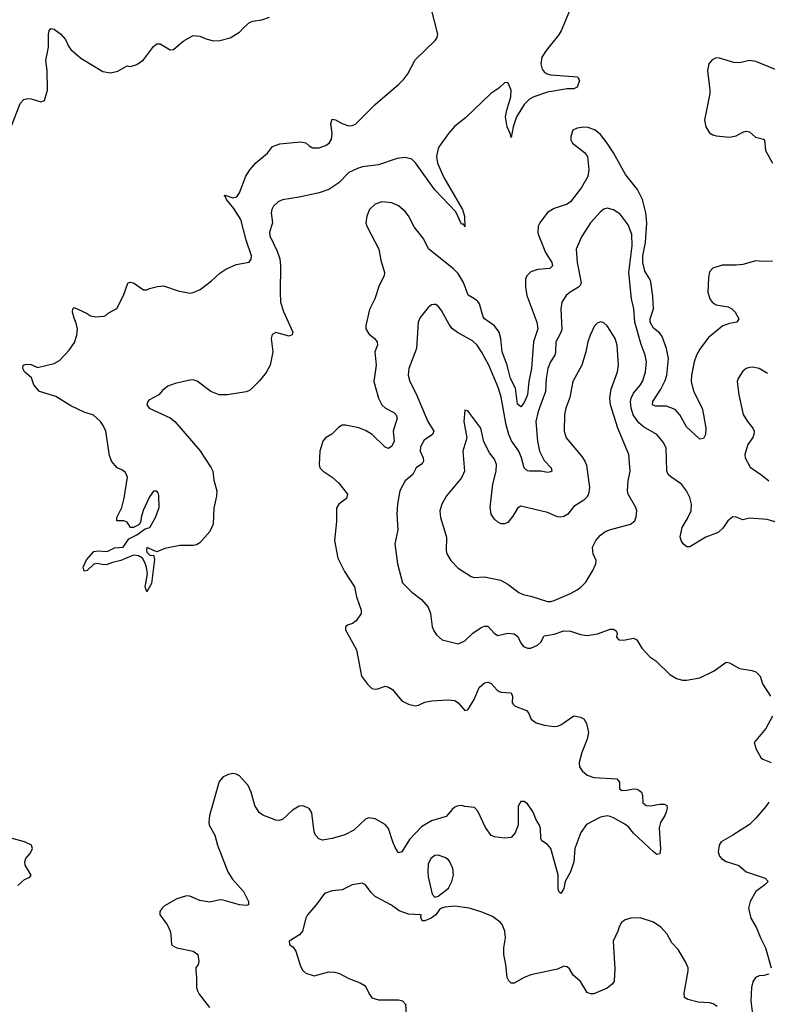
# Model space of a CAD drawing. Header units: inches. Extents: x 2057696 to 2160536, y 827480 to 1016834.
# Tile 342 of 422: x 2101421 to 2105938, y 981109 to 987057. Entities that reach past the tile are written whole.
import ezdxf

# ---------------------------------------------------------------- set-up
doc = ezdxf.new("R2010")
doc.units = ezdxf.units.IN
doc.header["$MEASUREMENT"] = 0
doc.layers.add('C1908', color=7, linetype='Continuous')

msp = doc.modelspace()

# ---------------------------------------------------------------- linework, layer by layer
at = {"layer": 'C1908', "color": 5}
for points, elevation in [([(2104750, 987124.9), (2104692.3, 986990), (2104676.9, 986963.1), (2104601.6, 986870), (2104576, 986830), (2104569.6, 986789.6), (2104578.4, 986758.4), (2104590, 986741.8), (2104609, 986729), (2104630, 986724.2), (2104791.4, 986711.4), (2104804.1, 986690), (2104790.1, 986649.9), (2104770, 986639.4), (2104730, 986638.8), (2104610, 986619.7), (2104528.7, 986591.3), (2104502.6, 986577.4), (2104470, 986543.7), (2104424.1, 986470), (2104403.5, 986410), (2104390, 986345.2), (2104384.4, 986370), (2104365.8, 986410), (2104357.1, 986470), (2104364.3, 986510), (2104389.4, 986590), (2104391.2, 986630), (2104373.6, 986673.6), (2104370, 986677.3), (2104350, 986675.3), (2104316.4, 986643.6), (2104268.1, 986610), (2104115.6, 986464.4), (2104049.2, 986410.8), (2104013.1, 986370), (2103956.2, 986290), (2103947, 986270), (2103940.4, 986230), (2103946.5, 986190), (2103983.8, 986103.8), (2104096.6, 985910), (2104108.7, 985870), (2104110, 985806), (2104102, 985822), (2104090, 985820.9), (2104056, 985896), (2103930, 986029.4), (2103812.9, 986192.9), (2103790, 986213.3), (2103750, 986224.3), (2103701.9, 986218.1), (2103590, 986180.1), (2103493.2, 986166.8), (2103461.7, 986158.3), (2103410, 986132.8), (2103350, 986070.9), (2103290, 986031.1), (2103230, 986011.3), (2103110, 985984.1), (2103010, 985969), (2102983.8, 985956.2), (2102954.9, 985930), (2102944.5, 985910), (2102941, 985890), (2102949.3, 985830), (2102930, 985772.7), (2102932.3, 985750), (2102977.5, 985657.5), (2102992.4, 985612.4), (2102996.4, 985570), (2102994.5, 985410), (2102998.1, 985350), (2103014.6, 985294.6), (2103072, 985170), (2103067.5, 985152.5), (2103050, 985144.5), (2102970, 985167.4), (2102945.9, 985154.1), (2102941, 985130), (2102950.9, 985050), (2102935, 984970), (2102910, 984926), (2102870, 984875.3), (2102830, 984834), (2102810, 984817.2), (2102790, 984807.7), (2102678, 984790), (2102626, 984790), (2102577.3, 984810), (2102493.4, 984873.4), (2102470, 984880.4), (2102450, 984879.9), (2102361.2, 984858.8), (2102317.5, 984842.5), (2102284.2, 984815.8), (2102261.5, 984790), (2102202.6, 984757.4), (2102193.5, 984746.5), (2102190.2, 984730), (2102204.7, 984710), (2102331.5, 984651.5), (2102359.8, 984630), (2102510, 984454.4), (2102578.6, 984350), (2102587.5, 984330), (2102595.3, 984275.3), (2102611.9, 984210), (2102610, 984179.3), (2102593.7, 984106.3), (2102590, 984009.7), (2102570, 983964.9), (2102510, 983897), (2102490, 983885.3), (2102470, 983881.3), (2102390, 983879.6), (2102297.7, 983862.3), (2102250, 983841.2), (2102190, 983868), (2102186.7, 983850), (2102190, 983841), (2102210, 983820.7), (2102230, 983821), (2102236.3, 983796.3), (2102217.4, 983650), (2102190, 983601.2), (2102179.6, 983630), (2102192.7, 983710), (2102187.1, 983750), (2102178.4, 983778.4), (2102164.1, 983804.1), (2102138.3, 983818.3), (2102110, 983821.7), (2102032.7, 983790), (2101981.8, 983778.2), (2101950, 983765.3), (2101930, 983763.1), (2101890, 983771), (2101870, 983767.8), (2101830, 983729.2), (2101810, 983726), (2101805.6, 983750), (2101825.6, 983794.4), (2101870, 983844.9), (2101891.4, 983848.6), (2101950, 983844.9), (2101994.5, 983865.5), (2102046, 983870), (2102080.2, 983919.8), (2102130, 983944.9), (2102179.5, 983980.5), (2102208.7, 983990), (2102241.2, 984050), (2102264, 984110), (2102263.1, 984183.1), (2102258, 984198), (2102250, 984208), (2102230, 984208), (2102205.2, 984174.8), (2102167.9, 984092.1), (2102154.8, 984050), (2102153.7, 984026.3), (2102146, 984010), (2102137.1, 984002.9), (2102110, 983989.3), (2102090, 983988.7), (2102070, 984022), (2102050, 984029), (2102008, 984030), (2102008, 984050), (2102039, 984110), (2102053.2, 984166.8), (2102073.6, 984293.6), (2102060.4, 984320.4), (2102038, 984338), (2102010, 984348.7), (2101975.3, 984390), (2101963.1, 984423.1), (2101942.7, 984570), (2101925.6, 984605.6), (2101909, 984630), (2101868.2, 984668.2), (2101810, 984686), (2101730, 984724.4), (2101640.4, 984780.4), (2101542, 984810), (2101507, 984850), (2101493.2, 984893.2), (2101449.6, 984930), (2101440.9, 984950), (2101442.7, 984970), (2101463.3, 984976.7), (2101490, 984974), (2101530, 984954.8), (2101630, 984980.3), (2101662.4, 984997.6), (2101720.7, 985059.3), (2101753.2, 985106.8), (2101767.2, 985150), (2101769.8, 985190), (2101763.6, 985223.6), (2101750, 985254), (2101740.9, 985290), (2101742, 985310), (2101750, 985318), (2101824.1, 985284.1), (2101850, 985266.8), (2101882, 985262), (2101930, 985265.5), (2101942, 985270), (2101955.5, 985284.5), (2102008.7, 985311.3), (2102049, 985390), (2102075.3, 985464.7), (2102088.9, 985471.1), (2102110, 985466.8), (2102170, 985424.7), (2102190, 985424.7), (2102206.3, 985433.7), (2102254.5, 985445.5), (2102290, 985448.2), (2102378, 985418), (2102450, 985405.4), (2102470, 985409.4), (2102512.3, 985427.7), (2102579.9, 985480.1), (2102630, 985526.4), (2102666.8, 985550), (2102730, 985576.8), (2102808, 985592), (2102820.6, 985610), (2102821.2, 985630), (2102790, 985724.7), (2102757, 985850), (2102715.8, 985915.8), (2102671.3, 985970), (2102665.6, 985985.6), (2102656, 985990), (2102663.8, 985996.2), (2102710, 985981.1), (2102733.6, 985986.4), (2102750, 986011.4), (2102788.7, 986111.3), (2102811.1, 986150), (2102848.6, 986191.4), (2102918.5, 986250), (2102949, 986291), (2102992.4, 986307.6), (2103118.2, 986318.2), (2103150, 986311.8), (2103170, 986293.6), (2103190, 986283), (2103230, 986283.2), (2103270, 986296.1), (2103290.8, 986310), (2103306.1, 986333.9), (2103309.1, 986370), (2103301.8, 986430), (2103310, 986456.4), (2103330, 986452.4), (2103370, 986430.2), (2103410, 986416), (2103430, 986416.8), (2103450, 986425.2), (2103570, 986543.6), (2103712.9, 986667.1), (2103742.2, 986697.8), (2103766, 986730), (2103810, 986813.4), (2103931.8, 986930), (2103944.5, 986950), (2103947, 986970), (2103901.3, 987150)], 380), ([(2101370.7, 986409.3), (2101424.2, 986550), (2101445.7, 986574.3), (2101470, 986580.3), (2101490, 986579.5), (2101550, 986560.7), (2101571.9, 986568.1), (2101589.7, 986630.3), (2101587.2, 986750), (2101579.4, 986810), (2101594.9, 986890), (2101594.8, 986970), (2101600.5, 986990), (2101610, 987003.8), (2101630, 986998.7), (2101670.4, 986970), (2101697.4, 986937.4), (2101715.9, 986895.9), (2101730, 986876.4), (2101790, 986824.9), (2101923.6, 986743.6), (2101970, 986735.8), (2102014, 986746), (2102070, 986777.3), (2102090, 986774.8), (2102130, 986786), (2102170, 986814), (2102230, 986894.9), (2102250, 986910.4), (2102270, 986910.3), (2102330, 986873.7), (2102350, 986875.8), (2102410, 986926), (2102470, 986961.3), (2102510, 986956.4), (2102542, 986942), (2102590, 986929.1), (2102629.7, 986930.3), (2102694, 986946), (2102750, 986980.7), (2102775.6, 987010), (2102810, 987038.9), (2102830, 987046.7), (2102885.1, 987054.9), (2102930, 987071.8)], 420), ([(2106070, 986721.6), (2105870, 986804.2), (2105830, 986809.8), (2105770, 986796.4), (2105737, 986797), (2105650, 986824.2), (2105630, 986825.6), (2105605.2, 986814.8), (2105586, 986790), (2105576.4, 986750), (2105591.7, 986630), (2105590.3, 986610.3), (2105559.6, 986450), (2105567.7, 986410), (2105590, 986372.7), (2105610, 986360.3), (2105630, 986354.6), (2105710, 986346.7), (2105750, 986355.8), (2105790, 986377.4), (2105810, 986383.1), (2105830, 986379.5), (2105866.8, 986346.8), (2105915.4, 986335.4), (2105920.5, 986330), (2105927, 986267), (2105969.1, 986189.1)], 420), ([(2105970, 985598.5), (2105910, 985595.6), (2105870, 985600.3), (2105790, 985578), (2105750, 985573.3), (2105665.8, 985574.2), (2105610, 985555.6), (2105590, 985532.7), (2105582.7, 985497.3), (2105578.3, 985410), (2105590.4, 985370), (2105606, 985350), (2105630, 985334.9), (2105701.1, 985321.1), (2105724.4, 985310), (2105744.9, 985290), (2105766.7, 985250), (2105754.8, 985230), (2105710, 985222), (2105670, 985208.2), (2105582.3, 985137.7), (2105530, 985065.6), (2105510.1, 985029.9), (2105496.6, 984990), (2105480.1, 984910), (2105479.2, 984870), (2105493.1, 984813.1), (2105544.7, 984710), (2105553.8, 984670), (2105567.2, 984590), (2105564.4, 984550), (2105553.1, 984526.9), (2105530, 984523.6), (2105450, 984596.3), (2105410.5, 984670.5), (2105381.2, 984701.2), (2105330, 984722.2), (2105262.6, 984722.6), (2105245.1, 984730), (2105246.2, 984750), (2105296, 984824), (2105322.1, 984877.9), (2105331.2, 984910), (2105340.6, 985010), (2105329.4, 985070), (2105303.5, 985143.5), (2105290, 985163.1), (2105250, 985194), (2105231.5, 985230), (2105231.4, 985250), (2105249.9, 985310), (2105247.2, 985387.2), (2105233.9, 985473.9), (2105228.5, 985490), (2105198.2, 985538.2), (2105186.5, 985590), (2105187.3, 985630), (2105202.5, 985710), (2105210.8, 985830), (2105205.3, 985890), (2105183.6, 985970), (2105154.7, 986030), (2105081.3, 986121.3), (2105010, 986251.6), (2104970, 986311.5), (2104930, 986363.5), (2104898, 986390), (2104855.1, 986404.9), (2104830, 986408.3), (2104790, 986402), (2104763, 986390), (2104751.8, 986350), (2104751.8, 986330), (2104761.1, 986310), (2104834.2, 986254.2), (2104851.7, 986230), (2104859.8, 986150), (2104853.2, 986110), (2104816.4, 986043.6), (2104750, 985955.8), (2104730, 985942.2), (2104650, 985915.6), (2104610, 985891), (2104564.6, 985830), (2104554.9, 985810), (2104552.9, 985770), (2104559, 985750), (2104599.3, 985650), (2104636.2, 985590), (2104640.3, 985570), (2104625.4, 985554.6), (2104552.7, 985547.3), (2104510, 985533.5), (2104486, 985510), (2104477.7, 985490), (2104477.8, 985442.2), (2104485.5, 985390), (2104546.1, 985230), (2104552.4, 985190), (2104526.6, 985110), (2104514.7, 984950), (2104497.8, 984870), (2104490.1, 984790), (2104470, 984744.7), (2104450, 984718), (2104430, 984734.5), (2104417, 984830), (2104387.7, 984890), (2104367.4, 984970), (2104337.2, 985050), (2104328.8, 985130), (2104317.5, 985170), (2104290, 985207.5), (2104229.9, 985249.9), (2104221.4, 985261.4), (2104199.3, 985339.3), (2104190, 985353.5), (2104170, 985369.8), (2104131.7, 985391.7), (2104102.3, 985470), (2104070, 985523.9), (2104045.3, 985550), (2103891.5, 985671.5), (2103863.5, 985730), (2103805.8, 985805.8), (2103770, 985871.6), (2103750, 985897.6), (2103710, 985931.6), (2103670, 985951.2), (2103610, 985956.4), (2103570, 985943), (2103535.8, 985910), (2103518.9, 985870), (2103513.7, 985830), (2103518.7, 985810), (2103590.9, 985670.9), (2103603.4, 985603.4), (2103625.5, 985530), (2103623.6, 985510), (2103593.4, 985450), (2103567.2, 985370), (2103534.7, 985305.3), (2103513.1, 985210), (2103513.1, 985190), (2103530, 985158.7), (2103566, 985130), (2103580.8, 985110), (2103583.2, 985090), (2103566.7, 985050), (2103575.8, 984970), (2103561.1, 984870), (2103589.3, 984770), (2103610, 984729.1), (2103631.8, 984710), (2103682.9, 984682.9), (2103696.5, 984670), (2103702.4, 984650), (2103677.1, 984570), (2103684.7, 984510), (2103670, 984479.7), (2103650, 984465.7), (2103630, 984474.2), (2103550.7, 984550), (2103510, 984575.8), (2103470, 984591.4), (2103390, 984606.9), (2103370, 984606.3), (2103346.9, 984593.1), (2103307.2, 984552.8), (2103269.1, 984530.9), (2103252.2, 984510), (2103234, 984450), (2103230.5, 984370.5), (2103234, 984350), (2103254, 984330), (2103310, 984292.2), (2103350, 984257.6), (2103402, 984190), (2103396.1, 984163.9), (2103350.6, 984130), (2103334.9, 984105.1), (2103334.7, 984025.3), (2103324.4, 983910), (2103343.4, 983803.4), (2103383.4, 983723.4), (2103444.2, 983630), (2103455.8, 983570), (2103485.5, 983490), (2103484, 983470), (2103455.2, 983424.8), (2103432, 983410), (2103401.1, 983398.9), (2103390.7, 983389.3), (2103390.6, 983370), (2103457, 983250), (2103487.3, 983090), (2103522, 983042), (2103550, 983017.1), (2103570, 983012.4), (2103585.6, 983014.4), (2103630, 983030.4), (2103650, 983024.9), (2103674, 983010), (2103730, 982942.8), (2103770, 982922.8), (2103810, 982910.8), (2103830, 982914.8), (2103870, 982934.8), (2103910, 982942), (2104010, 982948), (2104050, 982944), (2104070, 982930.7), (2104110, 982884), (2104130, 982887.3), (2104167, 982950), (2104198.3, 983021.7), (2104229.2, 983050), (2104250, 983054.4), (2104270, 983046), (2104305.9, 983005.9), (2104318.6, 982998.6), (2104330, 982994.3), (2104390.2, 982990.2), (2104399.5, 982970), (2104397.6, 982930), (2104402, 982922), (2104414.8, 982910), (2104483.9, 982883.9), (2104495.5, 982870), (2104512.2, 982832.2), (2104541, 982810), (2104590, 982795.8), (2104650, 982786.7), (2104670, 982788.5), (2104690, 982797.1), (2104770, 982850.6), (2104810, 982843.8), (2104830, 982834), (2104845.4, 982805.4), (2104857.7, 982750), (2104849.1, 982710), (2104817.4, 982630), (2104801.6, 982570), (2104803.7, 982543.7), (2104818.9, 982518.9), (2104850, 982493.7), (2104890, 982479.5), (2105030, 982470.4), (2105044.9, 982450), (2105046, 982410), (2105060.9, 982400.9), (2105090, 982401.7), (2105130, 982410.2), (2105150, 982409.1), (2105162.8, 982402.8), (2105177.7, 982390), (2105184.7, 982370), (2105186.8, 982326.8), (2105206, 982310), (2105230, 982308.4), (2105290, 982318), (2105317.1, 982317.1), (2105331, 982310), (2105333.4, 982293.4), (2105326.7, 982270), (2105319.5, 982250), (2105293.1, 982206.9), (2105284.3, 982175.7), (2105292.2, 982047.8), (2105290, 982018), (2105270, 982014), (2105250, 982029.2), (2105130, 982142), (2105100, 982180), (2105077.3, 982197.3), (2105010, 982236), (2104990, 982242.6), (2104970, 982247.6), (2104930, 982239.7), (2104845.1, 982194.9), (2104812.4, 982147.6), (2104775.2, 982050), (2104770, 981969.3), (2104748.9, 981910), (2104717.6, 981850), (2104710, 981808.7), (2104690, 981777.2), (2104679.3, 981790), (2104674.5, 981810), (2104674.3, 981890), (2104629.8, 982049.8), (2104610, 982075.1), (2104576, 982096), (2104569.5, 982109.5), (2104568, 982170), (2104561.6, 982190), (2104542.3, 982222.3), (2104522.9, 982270), (2104490, 982319), (2104470, 982334), (2104450, 982333.2), (2104433.4, 982306.6), (2104432.2, 982190), (2104415.6, 982144.4), (2104390, 982116.2), (2104350, 982111.5), (2104290, 982119.5), (2104270, 982129.3), (2104236.6, 982176.6), (2104190, 982275.1), (2104170, 982298.4), (2104110, 982303.5), (2104090, 982309.7), (2104070, 982308), (2104050, 982298.7), (2104034.7, 982285.3), (2103997.5, 982242.5), (2103910, 982217.8), (2103850, 982180.3), (2103776.3, 982103.7), (2103730, 982029.5), (2103710, 982024.5), (2103690, 982056.2), (2103675.9, 982090), (2103650, 982171.6), (2103630, 982194.3), (2103570, 982229.7), (2103530, 982235.4), (2103510, 982226.9), (2103439.8, 982160.2), (2103386.6, 982133.4), (2103309.7, 982109.7), (2103250, 982101), (2103228.8, 982108.8), (2103208.3, 982130), (2103200.4, 982150), (2103185.6, 982265.6), (2103171.5, 982290), (2103158.4, 982298.4), (2103130, 982308), (2103110, 982306.6), (2103070, 982282), (2103010, 982224.5), (2102990, 982218.7), (2102970, 982221.5), (2102890, 982250.9), (2102868, 982268), (2102841.8, 982310), (2102819.2, 982390), (2102800.9, 982430), (2102748.9, 982488.9), (2102730, 982499.8), (2102710, 982502.7), (2102682.4, 982497.6), (2102650, 982482.4), (2102625.8, 982454.2), (2102567.9, 982250), (2102563.5, 982210), (2102566.7, 982190), (2102601.1, 982130), (2102617, 982070), (2102678.4, 981910), (2102705.9, 981865.9), (2102773.6, 981790), (2102803.8, 981730), (2102804.7, 981710), (2102790, 981706.3), (2102750, 981709.8), (2102650, 981738.7), (2102630, 981739.1), (2102570, 981725.1), (2102510, 981736.8), (2102450, 981761.7), (2102430, 981763.5), (2102370, 981745.6), (2102297.1, 981702.9), (2102281.6, 981690), (2102268, 981670), (2102267.7, 981650), (2102311.5, 981591.5), (2102330, 981551), (2102335.3, 981530), (2102337.7, 981470), (2102343.7, 981463.7), (2102370.6, 981450), (2102469.2, 981429.2), (2102498.4, 981410), (2102504.4, 981370), (2102499.3, 981350), (2102486, 981330), (2102484.9, 981310), (2102490.5, 981270), (2102490.5, 981210), (2102495.5, 981190), (2102505.5, 981170), (2102568.4, 981090)], 420), ([(2106030, 984009.6), (2105937.1, 984037.1), (2105830, 984046.3), (2105790, 984035.1), (2105750, 984051.8), (2105730, 984053.3), (2105700.5, 984030), (2105670, 983984.5), (2105640.7, 983959.3), (2105567.7, 983930), (2105470, 983871.8), (2105452, 983872), (2105429.3, 983890), (2105418, 983910), (2105412.3, 983932.3), (2105423.5, 983990), (2105456.8, 984043.2), (2105477.7, 984090), (2105481, 984130), (2105471, 984170), (2105449.8, 984210), (2105419.7, 984250), (2105354.6, 984294.6), (2105339.7, 984310), (2105332.1, 984332.1), (2105327.8, 984470), (2105310, 984504.7), (2105270, 984550.9), (2105190, 984596.8), (2105161.7, 984621.7), (2105128.8, 984668.8), (2105116.6, 984710), (2105112.2, 984750), (2105115.3, 984770), (2105130, 984800.2), (2105171.6, 984850), (2105185.9, 984874.1), (2105201.5, 984930), (2105207.9, 984990), (2105200.3, 985030), (2105175.4, 985095.4), (2105137.9, 985230), (2105131.6, 985310), (2105118.5, 985370), (2105102.5, 985530), (2105121.5, 985690), (2105119, 985759), (2105097.2, 985817.2), (2105050, 985881.1), (2105010, 985908.3), (2104970, 985917.7), (2104950, 985911.1), (2104930, 985896.9), (2104870, 985829.6), (2104815.4, 985744.6), (2104782.8, 985670), (2104790.2, 985590), (2104813.1, 985466.9), (2104807.2, 985450), (2104798.6, 985441.4), (2104747, 985410), (2104723.7, 985390), (2104696.9, 985350), (2104690.2, 985309.8), (2104696.1, 985183.9), (2104685.9, 985154.1), (2104660.9, 985110), (2104659.4, 985050), (2104654.6, 985030), (2104629.5, 984990), (2104612.6, 984950), (2104602.8, 984890), (2104598.3, 984810), (2104553.2, 984690), (2104539.6, 984630), (2104550.1, 984509.9), (2104562.5, 984450), (2104590, 984394.7), (2104633.4, 984350), (2104635.8, 984330), (2104630, 984324.7), (2104610, 984321.5), (2104569.2, 984329.2), (2104502, 984330), (2104490, 984332.3), (2104469.1, 984349.1), (2104453.4, 984410), (2104437.4, 984450), (2104393.3, 984513.3), (2104376.9, 984550), (2104360.3, 984610), (2104330, 984777), (2104313.7, 984830), (2104256.5, 984970), (2104211, 985051), (2104186.2, 985090), (2104156.8, 985116.8), (2104066.4, 985166.4), (2104035.6, 985190), (2104015.8, 985215.8), (2103970, 985299.3), (2103950, 985326.6), (2103935.2, 985335.2), (2103923.9, 985336.1), (2103910, 985333.6), (2103890, 985318), (2103841.6, 985258.4), (2103828.4, 985230), (2103819.6, 985070), (2103772.6, 984950), (2103768, 984910), (2103778.5, 984870), (2103816.6, 984796.6), (2103887.1, 984630), (2103923.6, 984570), (2103916, 984550), (2103864.3, 984515.7), (2103844, 984476), (2103841.9, 984450), (2103858.4, 984410), (2103861.8, 984390), (2103857.8, 984382.2), (2103848.8, 984371.2), (2103816, 984350), (2103797.3, 984310), (2103750.3, 984270), (2103717.7, 984210), (2103704.7, 984130), (2103700.7, 984070), (2103705.5, 983974.5), (2103688.5, 983890), (2103703.6, 983770), (2103734.6, 983654.6), (2103790, 983597.6), (2103850, 983554.9), (2103888.4, 983508.4), (2103904, 983470), (2103914.3, 983390), (2103924.5, 983364.5), (2103940.6, 983340.6), (2103974, 983310), (2104070, 983286.5), (2104110, 983304.6), (2104158.3, 983350), (2104210, 983384), (2104230, 983393.1), (2104250, 983394), (2104290, 983348.2), (2104310, 983337.6), (2104370, 983350.2), (2104410, 983347.2), (2104430.2, 983330.2), (2104448.9, 983290), (2104466.4, 983270), (2104490, 983259.5), (2104510, 983260.4), (2104550, 983278.4), (2104570, 983296.3), (2104590, 983333.7), (2104650, 983344.6), (2104710, 983364.9), (2104750, 983363.1), (2104810, 983342), (2104850, 983337), (2104912.5, 983347.5), (2104990, 983374), (2105010, 983374.4), (2105024.9, 983364.9), (2105030.7, 983349.3), (2105027.5, 983327.5), (2105042, 983310), (2105070, 983307.7), (2105130, 983320.5), (2105150, 983310.8), (2105181.1, 983261.1), (2105228.6, 983208.6), (2105264.1, 983184.1), (2105350, 983101), (2105390, 983076), (2105426.4, 983066.4), (2105450, 983066), (2105530, 983080.7), (2105617.5, 983122.5), (2105690, 983174.8), (2105710, 983170.6), (2105770, 983137.1), (2105845.8, 983125.8), (2105870, 983117.3), (2105896.3, 983090), (2105910, 983044.7), (2105957.3, 982970)], 440), ([(2105939.5, 984919.5), (2105890, 984949.6), (2105850, 984957.6), (2105830, 984956.2), (2105810, 984949.4), (2105790, 984932.7), (2105761.6, 984890), (2105755.5, 984870), (2105765.7, 984790), (2105792.5, 984672.5), (2105818.7, 984630), (2105851.7, 984590), (2105858.3, 984570), (2105857.4, 984550), (2105850, 984532.7), (2105821.6, 984490), (2105803, 984430), (2105804.9, 984410), (2105834.4, 984354.4), (2105905.5, 984305.5), (2105947.3, 984270)], 440), ([(2105970.8, 982850), (2105930, 982775.3), (2105858.8, 982690), (2105870.8, 982650), (2105899.8, 982599.8), (2105910.5, 982590.5), (2105961, 982570)], 440), ([(2105948.4, 982330), (2105930, 982304.5), (2105870, 982233.2), (2105830, 982194), (2105730.4, 982129.6), (2105658.8, 982090), (2105647.7, 982070), (2105642, 982030), (2105650, 982002.8), (2105660.7, 981990), (2105690, 981970.6), (2105767.1, 981947.1), (2105811, 981910), (2105926, 981870), (2105942.8, 981850), (2105924, 981830), (2105868.5, 981790), (2105834, 981730), (2105824.4, 981690), (2105838.7, 981630), (2105873.7, 981570), (2105896.4, 981510), (2105928.5, 981450), (2105961.3, 981330)], 440), ([(2101410, 981825.5), (2101450, 981863), (2101482.7, 981877.3), (2101491.6, 981888.4), (2101454.5, 981950), (2101452, 981970), (2101458, 981990), (2101482.7, 982017.3), (2101496.1, 982043.9), (2101498.4, 982050), (2101493.3, 982070), (2101449.6, 982090), (2101300.9, 982130)], 420), ([(2105636, 981096), (2105611.1, 981111.1), (2105590, 981117.6), (2105521.2, 981121.2), (2105458, 981138), (2105439, 981150), (2105435.5, 981175.5), (2105459.5, 981310), (2105459.5, 981330), (2105444.9, 981364.9), (2105400.1, 981440.1), (2105360.8, 981480.8), (2105332.9, 981532.9), (2105295.5, 981575.5), (2105250, 981604.7), (2105170, 981631.8), (2105114, 981630), (2105080.4, 981619.6), (2105058, 981602), (2105042.8, 981577.2), (2105035.5, 981550), (2105007.1, 981490), (2105016.7, 981323.3), (2105012.2, 981247.8), (2105000.7, 981230), (2104970, 981207), (2104890, 981171.5), (2104870, 981171.8), (2104850, 981180.9), (2104810, 981246.6), (2104764.9, 981284.9), (2104743.2, 981323.2), (2104730, 981335.3), (2104718, 981338), (2104710, 981339), (2104670, 981321.2), (2104510, 981287.3), (2104470, 981271.1), (2104410, 981236.9), (2104390, 981236.2), (2104376.2, 981250), (2104367.3, 981270), (2104358.5, 981350), (2104346.3, 981410), (2104346, 981450), (2104355.8, 981510), (2104353.3, 981550), (2104336.2, 981590), (2104324.6, 981604.6), (2104278.5, 981638.5), (2104210, 981667.7), (2104137.2, 981690), (2104050, 981702), (2103990, 981696), (2103970.2, 981689.8), (2103958.7, 981681.3), (2103935.5, 981650), (2103906.8, 981630), (2103870, 981612.7), (2103854, 981614), (2103845.2, 981634.8), (2103848, 981650), (2103770, 981653.1), (2103713.5, 981673.5), (2103667.7, 981707.7), (2103570, 981760.5), (2103544.7, 981784.7), (2103510, 981829.5), (2103490, 981840.9), (2103430, 981831.2), (2103370, 981800.5), (2103310, 981794), (2103262.8, 981777.2), (2103213, 981710), (2103160.4, 981650), (2103150.3, 981629.7), (2103130.3, 981550), (2103111.6, 981528.4), (2103050.5, 981490), (2103050.6, 981470), (2103073.4, 981453.4), (2103090.2, 981430.2), (2103118.7, 981338.7), (2103132.2, 981312.2), (2103150, 981296.3), (2103200.5, 981280.5), (2103290, 981304.4), (2103322.6, 981302.6), (2103354.3, 981294.3), (2103410, 981264.2), (2103477.8, 981237.8), (2103503.4, 981223.4), (2103515.8, 981210), (2103532, 981172), (2103550, 981147.3), (2103590, 981135.5), (2103710, 981136.5), (2103733.4, 981130), (2103752.4, 981110), (2103756.4, 981050)], 440), ([(2105948.3, 981291.7), (2105917.3, 981282.7), (2105890, 981280.7), (2105867.3, 981270), (2105850, 981244), (2105843.6, 981210), (2105839, 981130), (2105848, 981050)], 440)]:
    msp.add_lwpolyline(points, dxfattribs=dict(at, elevation=elevation))
for points, elevation in [([(2104930, 985231.8), (2104910, 985223.7), (2104893.5, 985206.5), (2104868.7, 985150), (2104854, 985110), (2104842, 985050), (2104818.3, 984970), (2104763.6, 984870), (2104745.4, 984774.5), (2104721.5, 984710), (2104712.9, 984670), (2104711.6, 984570), (2104723.7, 984530), (2104817.4, 984417.4), (2104835.6, 984390), (2104845.4, 984365.4), (2104863.6, 984230), (2104858.9, 984190), (2104848.2, 984171.8), (2104830, 984154.7), (2104770, 984115.8), (2104734, 984070), (2104710, 984054.8), (2104690, 984050.8), (2104670, 984053.8), (2104610, 984078.7), (2104450, 984118.4), (2104430, 984106), (2104401.8, 984058.2), (2104370, 984019.7), (2104350, 984011.1), (2104330, 984011.1), (2104310, 984020.5), (2104290, 984039.6), (2104269.7, 984070), (2104263.5, 984110), (2104279.8, 984250), (2104300.4, 984330), (2104302.4, 984370), (2104290, 984401.2), (2104260.4, 984440.4), (2104226.5, 984506.5), (2104207.3, 984590), (2104130, 984694), (2104110, 984698), (2104104.9, 984630), (2104123.1, 984530), (2104099.3, 984450), (2104108.2, 984330), (2104090.6, 984290), (2103999.9, 984180.1), (2103972.2, 984130), (2103959.5, 984090), (2103963.1, 984050), (2104000.2, 983930), (2103998, 983850), (2104001.3, 983830), (2104026, 983790), (2104070, 983743), (2104150, 983693), (2104167.1, 983687.1), (2104230, 983691.8), (2104326.8, 983670), (2104370, 983646.4), (2104437.1, 983597.1), (2104464.2, 983584.2), (2104510, 983574), (2104610, 983541.3), (2104630, 983541.2), (2104650, 983547.3), (2104749.4, 983590), (2104790, 983612.9), (2104812.1, 983627.9), (2104841, 983659), (2104884.2, 983730), (2104903.1, 983770), (2104905.1, 983790), (2104887.3, 983830), (2104882, 983870), (2104902.4, 983910), (2104930, 983943), (2104956.6, 983963.4), (2104984.2, 983975.8), (2105111.5, 984008.5), (2105137.2, 984030), (2105146, 984054), (2105149.4, 984090), (2105143.7, 984110), (2105098.4, 984190), (2105093.3, 984210), (2105097.3, 984270), (2105109.8, 984330), (2105101.4, 984430), (2105035.3, 984590), (2104990.6, 984730.6), (2104987.9, 984772.1), (2104994.7, 984825.3), (2105032.8, 984930), (2105040.3, 984970), (2105030.8, 985090), (2105019.8, 985130), (2104990, 985179.5), (2104970, 985207), (2104950, 985224.5)], 460), ([(2103950, 982009.6), (2103930, 982007.3), (2103904.9, 981990), (2103890, 981955.3), (2103887.1, 981912.9), (2103890, 981878), (2103913.1, 981773.1), (2103930, 981756.4), (2103950, 981761.1), (2104013.1, 981810), (2104033.1, 981850), (2104042.3, 981890), (2104038.5, 981930), (2104021.3, 981970), (2104010, 981983.6), (2103990, 981996.3)], 440)]:
    msp.add_lwpolyline(points, close=True, dxfattribs=dict(at, elevation=elevation))

doc.saveas('drawing.dxf')
